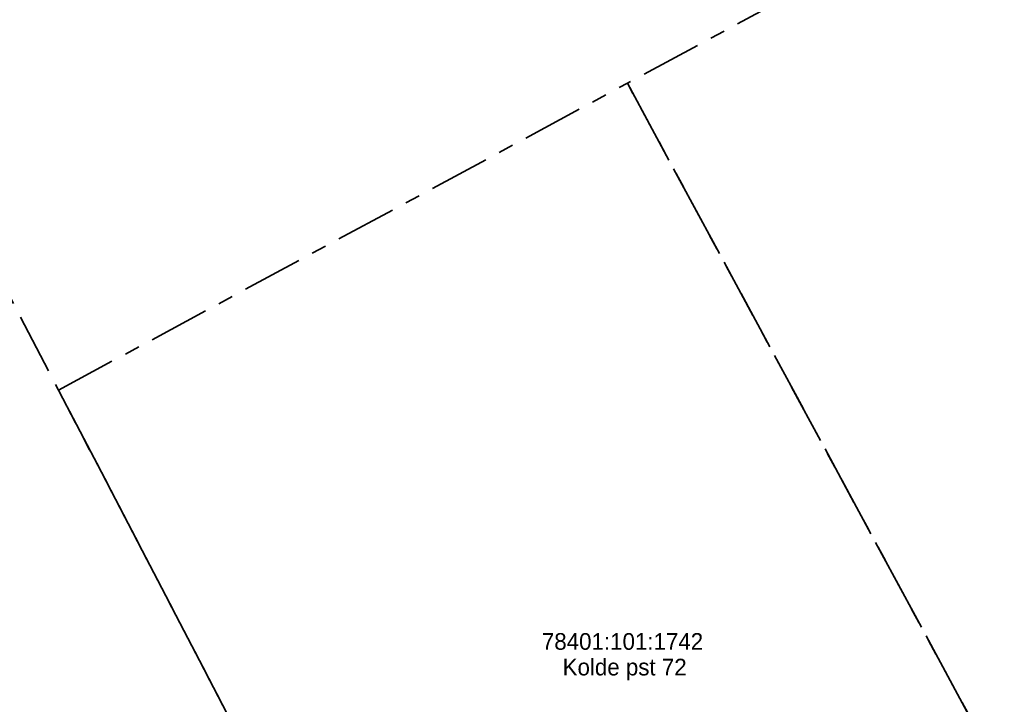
# Model space of a CAD drawing. Header units: metres. Extents: x 538891 to 1080079, y 6588829 to 13178720.
# Tile 570 of 656: x 539958 to 540023, y 6589360 to 6589405. Entities that reach past the tile are written whole.
import ezdxf

# ---------------------------------------------------------------- set-up
doc = ezdxf.new("R2010")
doc.units = ezdxf.units.M
doc.header["$LTSCALE"] = 0.4
doc.linetypes.add('KATASTRIPIIR', pattern=[17.5, 10, -2.5, 2.5, -2.5])
doc.layers.add('GEO', color=7, linetype='Continuous')
doc.styles.add('HK Explorer Book', font='txt')

msp = doc.modelspace()

# ---------------------------------------------------------------- linework, layer by layer
at = {"layer": 'GEO', "color": 35, "linetype": 'KATASTRIPIIR', "lineweight": 35, "true_color": 0xb1703a, "flags": 128}
for points in [[(539443.01, 6589409.31), (539452.71, 6589448.01), (539474.09, 6589442.7), (539521.35, 6589512.66), (539531.92, 6589505.27), (539524.3, 6589495.39), (539522.08, 6589499.6), (539481.56, 6589440.85), (539563.86, 6589420.43), (539625.52, 6589405.13), (539608.81, 6589440.29), (539609.75, 6589442.99), (539608, 6589446.67), (539559.55, 6589546.11), (539564.46, 6589553.36), (539630.53, 6589415.87), (539746.58, 6589386.48), (539806.68, 6589371.25), (539851.41, 6589359.92), (539871.95, 6589354.72), (539867.18, 6589363.58), (539926.12, 6589348.66), (539949.09, 6589342.84), (539954.98, 6589344.13), (539958.19, 6589351.42), (539955.18, 6589364.57), (539908.73, 6589450.44), (539900.61, 6589446.07), (539894.15, 6589442.58), (539889.14, 6589451.77), (539891.02, 6589452.73), (539900.13, 6589457.61), (539896.12, 6589465.27), (539900.48, 6589467.33), (539893.45, 6589480.29), (539898.64, 6589483.31), (539888.11, 6589505.36), (539888.27, 6589511.95), (539890.68, 6589517.36), (539894.85, 6589504.16), (539935.41, 6589429.13), (539960.79, 6589380.36), (539989.71, 6589324.88), (539996.79, 6589323.09), (540010.36, 6589318.34), (540064.33, 6589299.46), (540078.61, 6589294.78), (540116.43, 6589314.56), (540134.41, 6589272.73), (540099.44, 6589253.16), (539963.84, 6589287.14), (539909.52, 6589298.37), (539763.13, 6589328.62), (539689.49, 6589347.26), (539661.86, 6589354.25), (539600.04, 6589369.91), (539443.01, 6589409.31)], [(540051.02, 6589429.01), (540053.22, 6589430.2), (540116.43, 6589314.56), (540078.61, 6589294.78), (540064.33, 6589299.46), (540010.36, 6589318.34), (540035.43, 6589331.9), (539998.29, 6589400.58), (540049.26, 6589428.06), (540051.02, 6589429.01)], [(539960.79, 6589380.36), (539998.29, 6589400.58), (540035.43, 6589331.9), (540010.36, 6589318.34), (539996.79, 6589323.09), (539989.71, 6589324.88), (539960.79, 6589380.36)]]:
    msp.add_lwpolyline(points, dxfattribs=at)

# ---------------------------------------------------------------- texts
at = {"layer": 'GEO', "color": 35, "true_color": 0xb1703a, "char_height": 1.1, "attachment_point": 2, "line_spacing_factor": 0.25, "style": 'HK Explorer Book'}
for s, insert in [('78401:101:1742', (539997.9691, 6589364.35)), ('Kolde pst 72', (539998.11, 6589362.6604))]:
    msp.add_mtext(s, dxfattribs=dict(at, insert=insert))

doc.saveas('drawing.dxf')
